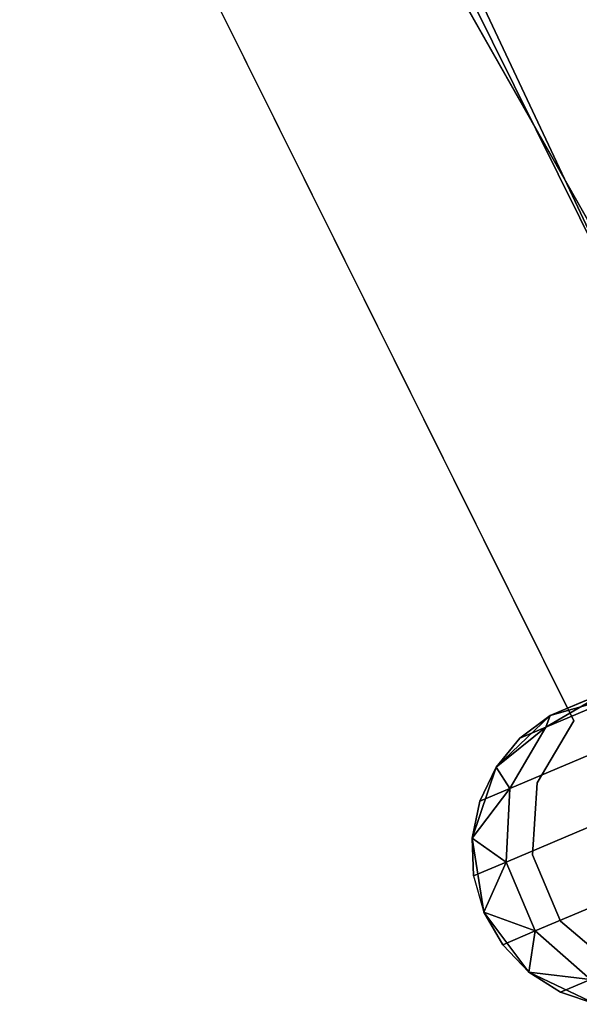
# Model space of a CAD drawing. Extents: x -91 to 91, y -91 to 262.
# Tile 427 of 480: x 51.79 to 55.37, y 22.57 to 28.87. Entities that reach past the tile are written whole.
import ezdxf

# ---------------------------------------------------------------- set-up
doc = ezdxf.new("R2010")
doc.units = 0
doc.header["$LTSCALE"] = 25.4
doc.layers.get('0').update_dxf_attribs({"linetype": 'CONTINUOUS'})

# ---------------------------------------------------------------- blocks, each defined once
blk = doc.blocks.new('ETE0_STL_1')
at = {"color": 0}
for p, q in [((55.7821, 26.9473, 327.5076), (51.7876, 33.9978, 327.5076)), ((51.7876, 33.9978, 328.5076), (55.7821, 26.9473, 328.5076)), ((55.7821, 26.9473, 327.5076), (51.7876, 33.9978, 327.5076)), ((51.7876, 33.9978, 328.5076), (55.7821, 26.9473, 328.5076)), ((57.2222, 23.8667, 159.5), (53.6174, 31.1315, 159.5)), ((53.6174, 31.1315, 169), (57.2222, 23.8667, 169)), ((53.6174, 31.1315, 169), (57.2222, 23.8667, 169)), ((57.2222, 23.8667, 159.5), (53.6174, 31.1315, 159.5)), ((54.2876, 29.9475, 330.5076), (57.7321, 22.6053, 330.5076)), ((57.7321, 22.6053, 321.0076), (54.2876, 29.9475, 321.0076)), ((57.7321, 22.6053, 321.0076), (54.2876, 29.9475, 321.0076)), ((54.2876, 29.9475, 330.5076), (57.7321, 22.6053, 330.5076)), ((52.8331, 29.408, 164.5076), (55.3324, 24.3823, 164.5076)), ((55.3324, 24.3823, 162.5076), (52.8331, 29.408, 162.5076)), ((55.3324, 24.3823, 162.5076), (52.8331, 29.408, 162.5076)), ((52.8331, 29.408, 164.5076), (55.3324, 24.3823, 164.5076)), ((55.5355, 24.5654, 321.2884), (55.1536, 24.3414, 321.1065)), ((55.5355, 24.5654, 321.2884), (55.1536, 24.3414, 321.1065)), ((55.1536, 24.3414, 168.9087), (55.5355, 24.5654, 168.7269)), ((55.1536, 24.3414, 168.9087), (55.5355, 24.5654, 168.7269)), ((55.1816, 24.4159, 322.0076), (55.5355, 24.5654, 321.2884)), ((55.1816, 24.4159, 322.0076), (55.5355, 24.5654, 321.2884)), ((55.5355, 24.5654, 168.7269), (55.1816, 24.4159, 168.0076)), ((55.5355, 24.5654, 168.7269), (55.1816, 24.4159, 168.0076)), ((55.1536, 24.3414, 321.1065), (55.6237, 24.5401, 320.3427)), ((55.1536, 24.3414, 321.1065), (55.6237, 24.5401, 320.3427)), ((55.6237, 24.5401, 169.6726), (55.1536, 24.3414, 168.9087)), ((55.6237, 24.5401, 169.6726), (55.1536, 24.3414, 168.9087)), ((55.6417, 24.5477, 327.5076), (55.1816, 24.4159, 327.5076)), ((55.1816, 24.4159, 163.5076), (55.6417, 24.5477, 163.5076)), ((55.6417, 24.5477, 327.5076), (55.1816, 24.4159, 327.5076)), ((55.1816, 24.4159, 163.5076), (55.6417, 24.5477, 163.5076)), ((55.4037, 24.5097, 322.0076), (55.1816, 24.4159, 327.5076)), ((55.4037, 24.5097, 322.0076), (55.1816, 24.4159, 327.5076)), ((55.1816, 24.4159, 163.5076), (55.4037, 24.5097, 168.0076)), ((55.1816, 24.4159, 163.5076), (55.4037, 24.5097, 168.0076)), ((55.1816, 24.4159, 327.5076), (54.8355, 24.0853, 327.5076)), ((54.8355, 24.0853, 163.5076), (55.1816, 24.4159, 163.5076)), ((55.1816, 24.4159, 327.5076), (54.8355, 24.0853, 327.5076)), ((54.8355, 24.0853, 163.5076), (55.1816, 24.4159, 163.5076)), ((55.1816, 24.4159, 322.0076), (54.9885, 24.2716, 322.0076)), ((54.9885, 24.2716, 322.0076), (55.1816, 24.4159, 327.5076)), ((54.9885, 24.2716, 322.0076), (55.1816, 24.4159, 327.5076)), ((55.1816, 24.4159, 322.0076), (54.9885, 24.2716, 322.0076)), ((55.1816, 24.4159, 168.0076), (54.9885, 24.2716, 168.0076)), ((54.9885, 24.2716, 168.0076), (55.1816, 24.4159, 163.5076)), ((54.9885, 24.2716, 168.0076), (55.1816, 24.4159, 163.5076)), ((55.1816, 24.4159, 168.0076), (54.9885, 24.2716, 168.0076)), ((55.3324, 24.3823, 164.5076), (55.0993, 23.9847, 164.5076)), ((55.0993, 23.9847, 162.5076), (55.3324, 24.3823, 162.5076)), ((55.0993, 23.9847, 162.5076), (55.3324, 24.3823, 162.5076)), ((55.3324, 24.3823, 164.5076), (55.0993, 23.9847, 164.5076)), ((55.1816, 24.4159, 322.0076), (55.1536, 24.3414, 321.1065)), ((55.1816, 24.4159, 322.0076), (55.1536, 24.3414, 321.1065)), ((55.1536, 24.3414, 168.9087), (55.1816, 24.4159, 168.0076)), ((55.1536, 24.3414, 168.9087), (55.1816, 24.4159, 168.0076)), ((55.1816, 24.4159, 322.0076), (55.1816, 24.4159, 327.5076)), ((55.1816, 24.4159, 322.0076), (55.1816, 24.4159, 327.5076)), ((55.1816, 24.4159, 168.0076), (55.1816, 24.4159, 163.5076)), ((55.1816, 24.4159, 168.0076), (55.1816, 24.4159, 163.5076)), ((55.3324, 24.3823, 164.5076), (55.3324, 24.3823, 162.5076)), ((55.3324, 24.3823, 164.5076), (55.3324, 24.3823, 162.5076)), ((54.8355, 24.0853, 322.0076), (55.1536, 24.3414, 321.1065)), ((54.8355, 24.0853, 322.0076), (55.1536, 24.3414, 321.1065)), ((55.1536, 24.3414, 168.9087), (54.8355, 24.0853, 168.0076)), ((55.1536, 24.3414, 168.9087), (54.8355, 24.0853, 168.0076)), ((55.1536, 24.3414, 321.1065), (54.9242, 23.9493, 320.9558)), ((55.1536, 24.3414, 321.1065), (54.9242, 23.9493, 320.9558)), ((54.9242, 23.9493, 169.0594), (55.1536, 24.3414, 168.9087)), ((54.9242, 23.9493, 169.0594), (55.1536, 24.3414, 168.9087)), ((54.9885, 24.2716, 322.0076), (55.1536, 24.3414, 321.1065)), ((54.9885, 24.2716, 322.0076), (55.1536, 24.3414, 321.1065)), ((55.1536, 24.3414, 168.9087), (54.9885, 24.2716, 168.0076)), ((55.1536, 24.3414, 168.9087), (54.9885, 24.2716, 168.0076)), ((54.9885, 24.2716, 322.0076), (54.8355, 24.0853, 327.5076)), ((54.9885, 24.2716, 322.0076), (54.8355, 24.0853, 322.0076)), ((54.9885, 24.2716, 322.0076), (54.8355, 24.0853, 327.5076)), ((54.9885, 24.2716, 322.0076), (54.8355, 24.0853, 322.0076)), ((54.9885, 24.2716, 168.0076), (54.8355, 24.0853, 168.0076)), ((54.8355, 24.0853, 163.5076), (54.9885, 24.2716, 168.0076)), ((54.9885, 24.2716, 168.0076), (54.8355, 24.0853, 168.0076)), ((54.8355, 24.0853, 163.5076), (54.9885, 24.2716, 168.0076)), ((54.9242, 23.9493, 320.9558), (55.473, 24.1812, 320.0641)), ((54.9242, 23.9493, 320.9558), (55.473, 24.1812, 320.0641)), ((55.473, 24.1812, 169.9511), (54.9242, 23.9493, 169.0594)), ((55.473, 24.1812, 169.9511), (54.9242, 23.9493, 169.0594)), ((54.8355, 24.0853, 327.5076), (54.6826, 23.6318, 327.5076)), ((54.6826, 23.6318, 163.5076), (54.8355, 24.0853, 163.5076)), ((54.8355, 24.0853, 327.5076), (54.6826, 23.6318, 327.5076)), ((54.6826, 23.6318, 163.5076), (54.8355, 24.0853, 163.5076)), ((54.8355, 24.0853, 322.0076), (54.7315, 23.8678, 322.0076)), ((54.7315, 23.8678, 322.0076), (54.8355, 24.0853, 327.5076)), ((54.7315, 23.8678, 322.0076), (54.8355, 24.0853, 327.5076)), ((54.8355, 24.0853, 322.0076), (54.7315, 23.8678, 322.0076)), ((54.8355, 24.0853, 168.0076), (54.7315, 23.8678, 168.0076)), ((54.7315, 23.8678, 168.0076), (54.8355, 24.0853, 163.5076)), ((54.7315, 23.8678, 168.0076), (54.8355, 24.0853, 163.5076)), ((54.8355, 24.0853, 168.0076), (54.7315, 23.8678, 168.0076)), ((54.8355, 24.0853, 322.0076), (54.8355, 24.0853, 327.5076)), ((54.8355, 24.0853, 322.0076), (54.8355, 24.0853, 327.5076)), ((54.8355, 24.0853, 322.0076), (54.9242, 23.9493, 320.9558)), ((54.8355, 24.0853, 322.0076), (54.9242, 23.9493, 320.9558)), ((54.9242, 23.9493, 169.0594), (54.8355, 24.0853, 168.0076)), ((54.9242, 23.9493, 169.0594), (54.8355, 24.0853, 168.0076)), ((54.8355, 24.0853, 168.0076), (54.8355, 24.0853, 163.5076)), ((54.8355, 24.0853, 168.0076), (54.8355, 24.0853, 163.5076)), ((54.6826, 23.6318, 322.0076), (54.9242, 23.9493, 320.9558)), ((54.6826, 23.6318, 322.0076), (54.9242, 23.9493, 320.9558)), ((54.9242, 23.9493, 169.0594), (54.6826, 23.6318, 168.0076)), ((54.9242, 23.9493, 169.0594), (54.6826, 23.6318, 168.0076)), ((54.7315, 23.8678, 322.0076), (54.9242, 23.9493, 320.9558)), ((54.7315, 23.8678, 322.0076), (54.9242, 23.9493, 320.9558)), ((54.9242, 23.9493, 169.0594), (54.7315, 23.8678, 168.0076)), ((54.9242, 23.9493, 169.0594), (54.7315, 23.8678, 168.0076)), ((54.9242, 23.9493, 320.9558), (54.8999, 23.4789, 320.8707)), ((54.9242, 23.9493, 320.9558), (54.8999, 23.4789, 320.8707)), ((54.8999, 23.4789, 169.1445), (54.9242, 23.9493, 169.0594)), ((54.8999, 23.4789, 169.1445), (54.9242, 23.9493, 169.0594)), ((55.0993, 23.9847, 164.5076), (55.0693, 23.5248, 164.5076)), ((55.0693, 23.5248, 162.5076), (55.0993, 23.9847, 162.5076)), ((55.0693, 23.5248, 162.5076), (55.0993, 23.9847, 162.5076)), ((55.0993, 23.9847, 164.5076), (55.0693, 23.5248, 164.5076)), ((55.0993, 23.9847, 164.5076), (55.0993, 23.9847, 162.5076)), ((55.0993, 23.9847, 164.5076), (55.0993, 23.9847, 162.5076)), ((54.7315, 23.8678, 322.0076), (54.6826, 23.6318, 327.5076)), ((54.7315, 23.8678, 322.0076), (54.6826, 23.6318, 322.0076)), ((54.7315, 23.8678, 322.0076), (54.6826, 23.6318, 327.5076)), ((54.7315, 23.8678, 322.0076), (54.6826, 23.6318, 322.0076)), ((54.7315, 23.8678, 168.0076), (54.6826, 23.6318, 168.0076)), ((54.6826, 23.6318, 163.5076), (54.7315, 23.8678, 168.0076)), ((54.7315, 23.8678, 168.0076), (54.6826, 23.6318, 168.0076)), ((54.6826, 23.6318, 163.5076), (54.7315, 23.8678, 168.0076)), ((54.8999, 23.4789, 320.8707), (55.4931, 23.7296, 319.9068)), ((54.8999, 23.4789, 320.8707), (55.4931, 23.7296, 319.9068)), ((55.4931, 23.7296, 170.1084), (54.8999, 23.4789, 169.1445)), ((55.4931, 23.7296, 170.1084), (54.8999, 23.4789, 169.1445)), ((54.6826, 23.6318, 327.5076), (54.758, 23.1591, 327.5076)), ((54.758, 23.1591, 163.5076), (54.6826, 23.6318, 163.5076)), ((54.6826, 23.6318, 322.0076), (54.6826, 23.6318, 327.5076)), ((54.6826, 23.6318, 322.0076), (54.6826, 23.6318, 327.5076)), ((54.6826, 23.6318, 322.0076), (54.6916, 23.3909, 322.0076)), ((54.6916, 23.3909, 322.0076), (54.6826, 23.6318, 327.5076)), ((54.6916, 23.3909, 322.0076), (54.6826, 23.6318, 327.5076)), ((54.6826, 23.6318, 327.5076), (54.758, 23.1591, 327.5076)), ((54.6826, 23.6318, 322.0076), (54.6916, 23.3909, 322.0076)), ((54.6826, 23.6318, 322.0076), (54.8999, 23.4789, 320.8707)), ((54.6826, 23.6318, 322.0076), (54.8999, 23.4789, 320.8707)), ((54.8999, 23.4789, 169.1445), (54.6826, 23.6318, 168.0076)), ((54.6826, 23.6318, 168.0076), (54.6916, 23.3909, 168.0076)), ((54.8999, 23.4789, 169.1445), (54.6826, 23.6318, 168.0076)), ((54.6916, 23.3909, 168.0076), (54.6826, 23.6318, 163.5076)), ((54.758, 23.1591, 163.5076), (54.6826, 23.6318, 163.5076)), ((54.6916, 23.3909, 168.0076), (54.6826, 23.6318, 163.5076)), ((54.6826, 23.6318, 168.0076), (54.6916, 23.3909, 168.0076)), ((54.6826, 23.6318, 168.0076), (54.6826, 23.6318, 163.5076)), ((54.6826, 23.6318, 168.0076), (54.6826, 23.6318, 163.5076)), ((55.0693, 23.5248, 164.5076), (55.0693, 23.5248, 162.5076)), ((55.0693, 23.5248, 164.5076), (55.0693, 23.5248, 162.5076)), ((55.0693, 23.5248, 164.5076), (55.2487, 23.1003, 164.5076)), ((55.2487, 23.1003, 162.5076), (55.0693, 23.5248, 162.5076)), ((55.2487, 23.1003, 162.5076), (55.0693, 23.5248, 162.5076)), ((55.0693, 23.5248, 164.5076), (55.2487, 23.1003, 164.5076)), ((54.6916, 23.3909, 322.0076), (54.8999, 23.4789, 320.8707)), ((54.6916, 23.3909, 322.0076), (54.8999, 23.4789, 320.8707)), ((54.8999, 23.4789, 169.1445), (54.6916, 23.3909, 168.0076)), ((54.8999, 23.4789, 169.1445), (54.6916, 23.3909, 168.0076)), ((54.758, 23.1591, 322.0076), (54.8999, 23.4789, 320.8707)), ((54.758, 23.1591, 322.0076), (54.8999, 23.4789, 320.8707)), ((54.8999, 23.4789, 169.1445), (54.758, 23.1591, 168.0076)), ((54.8999, 23.4789, 169.1445), (54.758, 23.1591, 168.0076)), ((54.8999, 23.4789, 320.8707), (55.0862, 23.038, 320.8707)), ((54.8999, 23.4789, 320.8707), (55.0862, 23.038, 320.8707)), ((55.0862, 23.038, 169.1445), (54.8999, 23.4789, 169.1445)), ((55.0862, 23.038, 169.1445), (54.8999, 23.4789, 169.1445)), ((54.6916, 23.3909, 322.0076), (54.758, 23.1591, 327.5076)), ((54.6916, 23.3909, 322.0076), (54.758, 23.1591, 327.5076)), ((54.6916, 23.3909, 322.0076), (54.758, 23.1591, 322.0076)), ((54.6916, 23.3909, 322.0076), (54.758, 23.1591, 322.0076)), ((54.6916, 23.3909, 168.0076), (54.758, 23.1591, 168.0076)), ((54.6916, 23.3909, 168.0076), (54.758, 23.1591, 168.0076)), ((54.6916, 23.3909, 168.0076), (54.758, 23.1591, 163.5076)), ((54.6916, 23.3909, 168.0076), (54.758, 23.1591, 163.5076)), ((55.0862, 23.038, 320.8707), (55.6794, 23.2887, 319.9068)), ((55.0862, 23.038, 320.8707), (55.6794, 23.2887, 319.9068)), ((55.6794, 23.2887, 170.1084), (55.0862, 23.038, 169.1445)), ((55.6794, 23.2887, 170.1084), (55.0862, 23.038, 169.1445)), ((54.758, 23.1591, 327.5076), (55.0444, 22.7756, 327.5076)), ((55.0444, 22.7756, 163.5076), (54.758, 23.1591, 163.5076)), ((54.758, 23.1591, 327.5076), (55.0444, 22.7756, 327.5076)), ((54.758, 23.1591, 327.5076), (54.8779, 22.95, 322.0076)), ((54.758, 23.1591, 322.0076), (54.758, 23.1591, 327.5076)), ((54.758, 23.1591, 322.0076), (54.758, 23.1591, 327.5076)), ((54.758, 23.1591, 322.0076), (54.8779, 22.95, 322.0076)), ((54.758, 23.1591, 327.5076), (54.8779, 22.95, 322.0076)), ((54.758, 23.1591, 322.0076), (54.8779, 22.95, 322.0076)), ((54.758, 23.1591, 322.0076), (55.0862, 23.038, 320.8707)), ((54.758, 23.1591, 322.0076), (55.0862, 23.038, 320.8707)), ((55.0862, 23.038, 169.1445), (54.758, 23.1591, 168.0076)), ((54.758, 23.1591, 168.0076), (54.8779, 22.95, 168.0076)), ((55.0862, 23.038, 169.1445), (54.758, 23.1591, 168.0076)), ((55.0444, 22.7756, 163.5076), (54.758, 23.1591, 163.5076)), ((54.8779, 22.95, 168.0076), (54.758, 23.1591, 163.5076)), ((54.758, 23.1591, 168.0076), (54.8779, 22.95, 168.0076)), ((54.758, 23.1591, 168.0076), (54.758, 23.1591, 163.5076)), ((54.8779, 22.95, 168.0076), (54.758, 23.1591, 163.5076)), ((54.758, 23.1591, 168.0076), (54.758, 23.1591, 163.5076)), ((55.2487, 23.1003, 164.5076), (55.2487, 23.1003, 162.5076)), ((55.2487, 23.1003, 164.5076), (55.2487, 23.1003, 162.5076)), ((55.2487, 23.1003, 164.5076), (55.5995, 22.8013, 164.5076)), ((55.5995, 22.8013, 162.5076), (55.2487, 23.1003, 162.5076)), ((55.5995, 22.8013, 162.5076), (55.2487, 23.1003, 162.5076)), ((55.2487, 23.1003, 164.5076), (55.5995, 22.8013, 164.5076)), ((54.8779, 22.95, 322.0076), (55.0862, 23.038, 320.8707)), ((54.8779, 22.95, 322.0076), (55.0862, 23.038, 320.8707)), ((55.0862, 23.038, 169.1445), (54.8779, 22.95, 168.0076)), ((55.0862, 23.038, 169.1445), (54.8779, 22.95, 168.0076)), ((55.0444, 22.7756, 322.0076), (55.0862, 23.038, 320.8707)), ((55.0444, 22.7756, 322.0076), (55.0862, 23.038, 320.8707)), ((55.0862, 23.038, 169.1445), (55.0444, 22.7756, 168.0076)), ((55.0862, 23.038, 169.1445), (55.0444, 22.7756, 168.0076)), ((55.0862, 23.038, 320.8707), (55.4405, 22.7276, 320.9558)), ((55.0862, 23.038, 320.8707), (55.4405, 22.7276, 320.9558)), ((55.4405, 22.7276, 169.0594), (55.0862, 23.038, 169.1445)), ((55.4405, 22.7276, 169.0594), (55.0862, 23.038, 169.1445)), ((54.8779, 22.95, 322.0076), (55.0444, 22.7756, 327.5076)), ((54.8779, 22.95, 322.0076), (55.0444, 22.7756, 322.0076)), ((54.8779, 22.95, 322.0076), (55.0444, 22.7756, 327.5076)), ((54.8779, 22.95, 322.0076), (55.0444, 22.7756, 322.0076)), ((54.8779, 22.95, 168.0076), (55.0444, 22.7756, 168.0076)), ((55.0444, 22.7756, 163.5076), (54.8779, 22.95, 168.0076)), ((54.8779, 22.95, 168.0076), (55.0444, 22.7756, 168.0076)), ((55.0444, 22.7756, 163.5076), (54.8779, 22.95, 168.0076)), ((55.0444, 22.7756, 327.5076), (55.4762, 22.5692, 327.5076)), ((55.4762, 22.5692, 163.5076), (55.0444, 22.7756, 163.5076)), ((55.0444, 22.7756, 322.0076), (55.0444, 22.7756, 327.5076)), ((55.0444, 22.7756, 322.0076), (55.0444, 22.7756, 327.5076)), ((55.0444, 22.7756, 322.0076), (55.2478, 22.6462, 322.0076)), ((55.2478, 22.6462, 322.0076), (55.0444, 22.7756, 327.5076)), ((55.2478, 22.6462, 322.0076), (55.0444, 22.7756, 327.5076)), ((55.0444, 22.7756, 327.5076), (55.4762, 22.5692, 327.5076)), ((55.0444, 22.7756, 322.0076), (55.2478, 22.6462, 322.0076)), ((55.0444, 22.7756, 322.0076), (55.4405, 22.7276, 320.9558)), ((55.0444, 22.7756, 322.0076), (55.4405, 22.7276, 320.9558)), ((55.4405, 22.7276, 169.0594), (55.0444, 22.7756, 168.0076)), ((55.0444, 22.7756, 168.0076), (55.2478, 22.6462, 168.0076)), ((55.4405, 22.7276, 169.0594), (55.0444, 22.7756, 168.0076)), ((55.2478, 22.6462, 168.0076), (55.0444, 22.7756, 163.5076)), ((55.4762, 22.5692, 163.5076), (55.0444, 22.7756, 163.5076)), ((55.2478, 22.6462, 168.0076), (55.0444, 22.7756, 163.5076)), ((55.0444, 22.7756, 168.0076), (55.2478, 22.6462, 168.0076)), ((55.0444, 22.7756, 168.0076), (55.0444, 22.7756, 163.5076)), ((55.0444, 22.7756, 168.0076), (55.0444, 22.7756, 163.5076)), ((55.2478, 22.6462, 322.0076), (55.4405, 22.7276, 320.9558)), ((55.2478, 22.6462, 322.0076), (55.4405, 22.7276, 320.9558)), ((55.4405, 22.7276, 169.0594), (55.2478, 22.6462, 168.0076)), ((55.4405, 22.7276, 169.0594), (55.2478, 22.6462, 168.0076)), ((55.2478, 22.6462, 322.0076), (55.4762, 22.5692, 327.5076)), ((55.2478, 22.6462, 322.0076), (55.4762, 22.5692, 322.0076)), ((55.2478, 22.6462, 322.0076), (55.4762, 22.5692, 327.5076)), ((55.2478, 22.6462, 322.0076), (55.4762, 22.5692, 322.0076)), ((55.2478, 22.6462, 168.0076), (55.4762, 22.5692, 168.0076)), ((55.4762, 22.5692, 163.5076), (55.2478, 22.6462, 168.0076)), ((55.2478, 22.6462, 168.0076), (55.4762, 22.5692, 168.0076)), ((55.4762, 22.5692, 163.5076), (55.2478, 22.6462, 168.0076))]:
    blk.add_line(p, q, dxfattribs=at)

msp = doc.modelspace()

# ---------------------------------------------------------------- block references
at = {"color": 253}
msp.add_blockref('ETE0_STL_1', (0, 0), dxfattribs=at)

doc.saveas('drawing.dxf')
